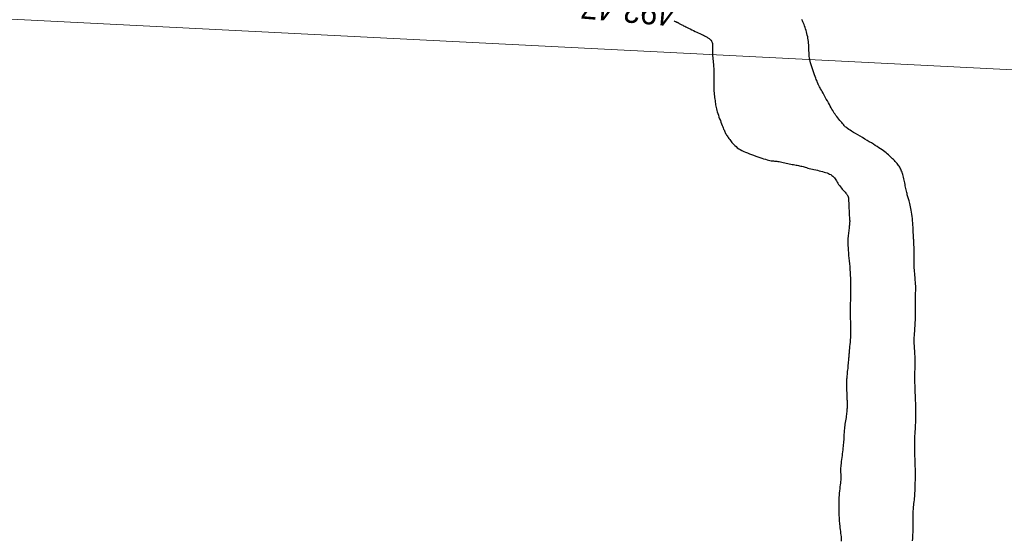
# Model space of a CAD drawing. Header units: millimetres. Extents: x 32690613 to 32693367, y 5343692 to 5344708.
# Tile 577 of 656: x 32692530 to 32692573, y 5344451 to 5344474. Entities that reach past the tile are written whole.
import ezdxf
from ezdxf.enums import TextEntityAlignment as Align

# ---------------------------------------------------------------- set-up
doc = ezdxf.new("R2010")
doc.units = ezdxf.units.MM
doc.header["$LTSCALE"] = 20
doc.layers.get('0').update_dxf_attribs({"lineweight": 18})
doc.layers.get('Defpoints').update_dxf_attribs({"color": 11, "lineweight": 18})
doc.layers.add('02-DGM_HL_492.00', color=82, linetype='Continuous')
doc.layers.add('02-DGM_HL_492.50', color=92, linetype='Continuous')

# ---------------------------------------------------------------- blocks, each defined once
blk = doc.blocks.new('A$C78070446')
blk.add_line((4469505.561, 5343027.116), (4470255.144, 5342959.865))

msp = doc.modelspace()

# ---------------------------------------------------------------- linework, layer by layer
at = {"layer": '02-DGM_HL_492.00', "elevation": 492, "flags": 128}
msp.add_lwpolyline([(32692568.838, 5344450.874), (32692568.844, 5344450.969), (32692568.849, 5344451.061), (32692568.853, 5344451.149), (32692568.856, 5344451.234), (32692568.859, 5344451.315), (32692568.86, 5344451.391), (32692568.862, 5344451.462), (32692568.862, 5344451.527), (32692568.863, 5344451.587), (32692568.862, 5344451.641), (32692568.862, 5344451.692), (32692568.861, 5344451.739), (32692568.86, 5344451.783), (32692568.86, 5344451.825), (32692568.859, 5344451.865), (32692568.859, 5344451.906), (32692568.859, 5344451.946), (32692568.859, 5344451.988), (32692568.86, 5344452.031), (32692568.861, 5344452.076), (32692568.864, 5344452.125), (32692568.867, 5344452.176), (32692568.871, 5344452.232), (32692568.876, 5344452.292), (32692568.882, 5344452.357), (32692568.89, 5344452.427), (32692568.898, 5344452.5), (32692568.906, 5344452.575), (32692568.914, 5344452.652), (32692568.922, 5344452.73), (32692568.929, 5344452.807), (32692568.935, 5344452.883), (32692568.941, 5344452.956), (32692568.945, 5344453.028), (32692568.948, 5344453.098), (32692568.951, 5344453.166), (32692568.953, 5344453.232), (32692568.954, 5344453.298), (32692568.956, 5344453.362), (32692568.957, 5344453.425), (32692568.958, 5344453.487), (32692568.959, 5344453.548), (32692568.959, 5344453.609), (32692568.96, 5344453.67), (32692568.961, 5344453.731), (32692568.961, 5344453.791), (32692568.961, 5344453.851), (32692568.96, 5344453.912), (32692568.959, 5344453.973), (32692568.958, 5344454.035), (32692568.956, 5344454.096), (32692568.954, 5344454.158), (32692568.952, 5344454.22), (32692568.95, 5344454.283), (32692568.948, 5344454.345), (32692568.945, 5344454.407), (32692568.943, 5344454.47), (32692568.94, 5344454.532), (32692568.938, 5344454.595), (32692568.936, 5344454.657), (32692568.934, 5344454.719), (32692568.932, 5344454.78), (32692568.931, 5344454.842), (32692568.93, 5344454.903), (32692568.93, 5344454.964), (32692568.93, 5344455.024), (32692568.93, 5344455.084), (32692568.931, 5344455.145), (32692568.932, 5344455.206), (32692568.934, 5344455.267), (32692568.936, 5344455.328), (32692568.939, 5344455.39), (32692568.942, 5344455.454), (32692568.946, 5344455.518), (32692568.95, 5344455.583), (32692568.954, 5344455.649), (32692568.958, 5344455.716), (32692568.962, 5344455.785), (32692568.966, 5344455.855), (32692568.97, 5344455.926), (32692568.973, 5344455.999), (32692568.976, 5344456.072), (32692568.978, 5344456.146), (32692568.98, 5344456.22), (32692568.981, 5344456.292), (32692568.982, 5344456.362), (32692568.983, 5344456.429), (32692568.983, 5344456.494), (32692568.982, 5344456.555), (32692568.981, 5344456.612), (32692568.98, 5344456.668), (32692568.979, 5344456.723), (32692568.977, 5344456.778), (32692568.975, 5344456.834), (32692568.973, 5344456.891), (32692568.971, 5344456.952), (32692568.968, 5344457.016), (32692568.966, 5344457.083), (32692568.963, 5344457.153), (32692568.96, 5344457.223), (32692568.957, 5344457.293), (32692568.955, 5344457.362), (32692568.952, 5344457.429), (32692568.95, 5344457.493), (32692568.947, 5344457.554), (32692568.945, 5344457.611), (32692568.943, 5344457.665), (32692568.941, 5344457.717), (32692568.94, 5344457.766), (32692568.939, 5344457.814), (32692568.938, 5344457.86), (32692568.937, 5344457.906), (32692568.937, 5344457.952), (32692568.937, 5344457.997), (32692568.937, 5344458.044), (32692568.938, 5344458.092), (32692568.939, 5344458.142), (32692568.94, 5344458.195), (32692568.941, 5344458.252), (32692568.943, 5344458.312), (32692568.944, 5344458.377), (32692568.946, 5344458.446), (32692568.947, 5344458.518), (32692568.948, 5344458.593), (32692568.948, 5344458.671), (32692568.947, 5344458.75), (32692568.946, 5344458.83), (32692568.943, 5344458.911), (32692568.94, 5344458.992), (32692568.935, 5344459.072), (32692568.93, 5344459.151), (32692568.924, 5344459.228), (32692568.919, 5344459.303), (32692568.915, 5344459.375), (32692568.911, 5344459.443), (32692568.909, 5344459.508), (32692568.908, 5344459.568), (32692568.908, 5344459.626), (32692568.91, 5344459.681), (32692568.913, 5344459.737), (32692568.917, 5344459.793), (32692568.921, 5344459.852), (32692568.926, 5344459.914), (32692568.932, 5344459.982), (32692568.937, 5344460.056), (32692568.942, 5344460.135), (32692568.948, 5344460.216), (32692568.953, 5344460.298), (32692568.957, 5344460.38), (32692568.961, 5344460.458), (32692568.964, 5344460.532), (32692568.966, 5344460.598), (32692568.967, 5344460.657), (32692568.967, 5344460.709), (32692568.967, 5344460.757), (32692568.966, 5344460.803), (32692568.965, 5344460.849), (32692568.964, 5344460.898), (32692568.963, 5344460.951), (32692568.962, 5344461.012), (32692568.962, 5344461.08), (32692568.962, 5344461.156), (32692568.963, 5344461.237), (32692568.964, 5344461.319), (32692568.966, 5344461.401), (32692568.967, 5344461.481), (32692568.969, 5344461.555), (32692568.97, 5344461.622), (32692568.971, 5344461.68), (32692568.972, 5344461.729), (32692568.973, 5344461.771), (32692568.973, 5344461.807), (32692568.974, 5344461.838), (32692568.974, 5344461.865), (32692568.974, 5344461.889), (32692568.974, 5344461.912), (32692568.974, 5344461.935), (32692568.973, 5344461.959), (32692568.972, 5344461.986), (32692568.97, 5344462.016), (32692568.968, 5344462.051), (32692568.965, 5344462.092), (32692568.962, 5344462.141), (32692568.957, 5344462.198), (32692568.951, 5344462.265), (32692568.945, 5344462.34), (32692568.938, 5344462.419), (32692568.931, 5344462.501), (32692568.924, 5344462.584), (32692568.918, 5344462.663), (32692568.913, 5344462.738), (32692568.909, 5344462.806), (32692568.907, 5344462.864), (32692568.907, 5344462.914), (32692568.907, 5344462.96), (32692568.908, 5344463.003), (32692568.91, 5344463.047), (32692568.911, 5344463.092), (32692568.913, 5344463.143), (32692568.913, 5344463.201), (32692568.913, 5344463.268), (32692568.912, 5344463.342), (32692568.91, 5344463.422), (32692568.907, 5344463.504), (32692568.904, 5344463.586), (32692568.901, 5344463.666), (32692568.898, 5344463.741), (32692568.895, 5344463.808), (32692568.892, 5344463.867), (32692568.889, 5344463.918), (32692568.887, 5344463.964), (32692568.884, 5344464.007), (32692568.882, 5344464.051), (32692568.879, 5344464.097), (32692568.876, 5344464.148), (32692568.873, 5344464.206), (32692568.87, 5344464.273), (32692568.867, 5344464.348), (32692568.863, 5344464.43), (32692568.858, 5344464.518), (32692568.852, 5344464.609), (32692568.846, 5344464.704), (32692568.838, 5344464.799), (32692568.828, 5344464.894), (32692568.818, 5344464.988), (32692568.806, 5344465.079), (32692568.792, 5344465.168), (32692568.778, 5344465.253), (32692568.764, 5344465.334), (32692568.749, 5344465.41), (32692568.734, 5344465.481), (32692568.719, 5344465.546), (32692568.704, 5344465.605), (32692568.69, 5344465.658), (32692568.676, 5344465.708), (32692568.662, 5344465.754), (32692568.649, 5344465.799), (32692568.635, 5344465.842), (32692568.622, 5344465.887), (32692568.609, 5344465.932), (32692568.597, 5344465.981), (32692568.584, 5344466.031), (32692568.572, 5344466.084), (32692568.559, 5344466.14), (32692568.547, 5344466.197), (32692568.534, 5344466.256), (32692568.522, 5344466.316), (32692568.509, 5344466.377), (32692568.496, 5344466.44), (32692568.483, 5344466.503), (32692568.469, 5344466.566), (32692568.455, 5344466.628), (32692568.441, 5344466.689), (32692568.426, 5344466.748), (32692568.411, 5344466.804), (32692568.395, 5344466.858), (32692568.379, 5344466.908), (32692568.361, 5344466.955), (32692568.343, 5344467), (32692568.323, 5344467.043), (32692568.301, 5344467.084), (32692568.278, 5344467.125), (32692568.252, 5344467.165), (32692568.224, 5344467.205), (32692568.193, 5344467.246), (32692568.16, 5344467.288), (32692568.125, 5344467.329), (32692568.087, 5344467.372), (32692568.048, 5344467.414), (32692568.008, 5344467.456), (32692567.965, 5344467.498), (32692567.922, 5344467.54), (32692567.878, 5344467.581), (32692567.833, 5344467.623), (32692567.786, 5344467.664), (32692567.736, 5344467.705), (32692567.684, 5344467.747), (32692567.63, 5344467.79), (32692567.571, 5344467.834), (32692567.509, 5344467.879), (32692567.442, 5344467.925), (32692567.372, 5344467.973), (32692567.297, 5344468.023), (32692567.217, 5344468.074), (32692567.134, 5344468.127), (32692567.046, 5344468.181), (32692566.954, 5344468.237), (32692566.857, 5344468.295), (32692566.757, 5344468.354), (32692566.655, 5344468.414), (32692566.553, 5344468.474), (32692566.453, 5344468.533), (32692566.357, 5344468.59), (32692566.268, 5344468.643), (32692566.187, 5344468.692), (32692566.117, 5344468.735), (32692566.059, 5344468.773), (32692566.011, 5344468.805), (32692565.972, 5344468.835), (32692565.939, 5344468.862), (32692565.91, 5344468.889), (32692565.883, 5344468.917), (32692565.856, 5344468.947), (32692565.826, 5344468.982), (32692565.791, 5344469.022), (32692565.753, 5344469.066), (32692565.713, 5344469.114), (32692565.67, 5344469.164), (32692565.627, 5344469.217), (32692565.584, 5344469.271), (32692565.541, 5344469.326), (32692565.501, 5344469.379), (32692565.464, 5344469.432), (32692565.429, 5344469.484), (32692565.396, 5344469.537), (32692565.363, 5344469.592), (32692565.33, 5344469.649), (32692565.295, 5344469.71), (32692565.259, 5344469.776), (32692565.219, 5344469.848), (32692565.176, 5344469.926), (32692565.131, 5344470.008), (32692565.084, 5344470.093), (32692565.037, 5344470.179), (32692564.991, 5344470.263), (32692564.947, 5344470.343), (32692564.906, 5344470.417), (32692564.87, 5344470.483), (32692564.839, 5344470.539), (32692564.813, 5344470.586), (32692564.791, 5344470.626), (32692564.774, 5344470.659), (32692564.759, 5344470.686), (32692564.747, 5344470.71), (32692564.737, 5344470.73), (32692564.728, 5344470.748), (32692564.719, 5344470.766), (32692564.711, 5344470.785), (32692564.702, 5344470.806), (32692564.692, 5344470.831), (32692564.68, 5344470.862), (32692564.666, 5344470.899), (32692564.648, 5344470.945), (32692564.627, 5344471.002), (32692564.602, 5344471.069), (32692564.574, 5344471.145), (32692564.543, 5344471.228), (32692564.512, 5344471.316), (32692564.48, 5344471.406), (32692564.451, 5344471.496), (32692564.423, 5344471.584), (32692564.4, 5344471.667), (32692564.381, 5344471.743), (32692564.366, 5344471.814), (32692564.355, 5344471.881), (32692564.346, 5344471.944), (32692564.341, 5344472.004), (32692564.336, 5344472.064), (32692564.333, 5344472.124), (32692564.331, 5344472.185), (32692564.328, 5344472.249), (32692564.325, 5344472.315), (32692564.322, 5344472.383), (32692564.318, 5344472.452), (32692564.312, 5344472.522), (32692564.305, 5344472.593), (32692564.297, 5344472.664), (32692564.286, 5344472.735), (32692564.274, 5344472.805), (32692564.259, 5344472.875), (32692564.243, 5344472.944), (32692564.225, 5344473.012), (32692564.206, 5344473.079), (32692564.185, 5344473.145), (32692564.163, 5344473.209), (32692564.14, 5344473.271), (32692564.117, 5344473.332), (32692564.092, 5344473.391), (32692564.068, 5344473.447), (32692564.044, 5344473.5), (32692564.02, 5344473.549)], dxfattribs=at)
at = {"layer": '02-DGM_HL_492.50', "elevation": 492.5, "flags": 128}
msp.add_lwpolyline([(32692558.463, 5344473.49), (32692558.477, 5344473.485), (32692558.509, 5344473.473), (32692558.535, 5344473.461), (32692558.557, 5344473.451), (32692558.575, 5344473.442), (32692558.592, 5344473.433), (32692558.608, 5344473.425), (32692558.623, 5344473.417), (32692558.638, 5344473.41), (32692558.654, 5344473.401), (32692558.671, 5344473.392), (32692558.691, 5344473.382), (32692558.713, 5344473.371), (32692558.738, 5344473.357), (32692558.767, 5344473.342), (32692558.8, 5344473.325), (32692558.837, 5344473.306), (32692558.879, 5344473.284), (32692558.925, 5344473.261), (32692558.977, 5344473.235), (32692559.033, 5344473.206), (32692559.094, 5344473.176), (32692559.16, 5344473.143), (32692559.23, 5344473.108), (32692559.302, 5344473.073), (32692559.375, 5344473.037), (32692559.446, 5344473.002), (32692559.515, 5344472.969), (32692559.58, 5344472.938), (32692559.64, 5344472.91), (32692559.692, 5344472.885), (32692559.738, 5344472.864), (32692559.779, 5344472.845), (32692559.815, 5344472.827), (32692559.848, 5344472.811), (32692559.879, 5344472.795), (32692559.908, 5344472.779), (32692559.936, 5344472.761), (32692559.965, 5344472.742), (32692559.993, 5344472.721), (32692560.021, 5344472.699), (32692560.047, 5344472.674), (32692560.07, 5344472.647), (32692560.091, 5344472.617), (32692560.109, 5344472.586), (32692560.122, 5344472.551), (32692560.131, 5344472.514), (32692560.135, 5344472.475), (32692560.137, 5344472.432), (32692560.137, 5344472.387), (32692560.135, 5344472.337), (32692560.133, 5344472.285), (32692560.131, 5344472.228), (32692560.131, 5344472.168), (32692560.133, 5344472.103), (32692560.136, 5344472.036), (32692560.141, 5344471.966), (32692560.148, 5344471.894), (32692560.154, 5344471.823), (32692560.161, 5344471.752), (32692560.168, 5344471.682), (32692560.174, 5344471.615), (32692560.18, 5344471.551), (32692560.184, 5344471.489), (32692560.188, 5344471.43), (32692560.191, 5344471.371), (32692560.192, 5344471.313), (32692560.193, 5344471.255), (32692560.194, 5344471.195), (32692560.193, 5344471.134), (32692560.192, 5344471.07), (32692560.19, 5344471.004), (32692560.189, 5344470.936), (32692560.187, 5344470.866), (32692560.186, 5344470.795), (32692560.186, 5344470.723), (32692560.186, 5344470.651), (32692560.188, 5344470.578), (32692560.192, 5344470.505), (32692560.197, 5344470.433), (32692560.203, 5344470.361), (32692560.21, 5344470.29), (32692560.218, 5344470.221), (32692560.226, 5344470.153), (32692560.235, 5344470.088), (32692560.243, 5344470.024), (32692560.251, 5344469.963), (32692560.259, 5344469.904), (32692560.268, 5344469.845), (32692560.278, 5344469.786), (32692560.29, 5344469.727), (32692560.303, 5344469.665), (32692560.32, 5344469.601), (32692560.34, 5344469.533), (32692560.363, 5344469.461), (32692560.388, 5344469.386), (32692560.416, 5344469.31), (32692560.445, 5344469.232), (32692560.475, 5344469.156), (32692560.503, 5344469.083), (32692560.531, 5344469.013), (32692560.556, 5344468.948), (32692560.579, 5344468.89), (32692560.599, 5344468.837), (32692560.618, 5344468.789), (32692560.635, 5344468.746), (32692560.652, 5344468.705), (32692560.668, 5344468.668), (32692560.685, 5344468.632), (32692560.704, 5344468.597), (32692560.724, 5344468.562), (32692560.746, 5344468.526), (32692560.77, 5344468.491), (32692560.795, 5344468.454), (32692560.822, 5344468.417), (32692560.85, 5344468.378), (32692560.881, 5344468.338), (32692560.912, 5344468.296), (32692560.946, 5344468.252), (32692560.982, 5344468.207), (32692561.02, 5344468.161), (32692561.062, 5344468.114), (32692561.107, 5344468.067), (32692561.157, 5344468.021), (32692561.213, 5344467.977), (32692561.274, 5344467.933), (32692561.341, 5344467.892), (32692561.414, 5344467.853), (32692561.492, 5344467.816), (32692561.573, 5344467.78), (32692561.658, 5344467.745), (32692561.745, 5344467.711), (32692561.834, 5344467.678), (32692561.924, 5344467.645), (32692562.014, 5344467.612), (32692562.104, 5344467.58), (32692562.191, 5344467.55), (32692562.276, 5344467.521), (32692562.358, 5344467.494), (32692562.436, 5344467.47), (32692562.508, 5344467.449), (32692562.575, 5344467.433), (32692562.635, 5344467.42), (32692562.689, 5344467.411), (32692562.739, 5344467.405), (32692562.787, 5344467.4), (32692562.833, 5344467.396), (32692562.88, 5344467.392), (32692562.928, 5344467.387), (32692562.978, 5344467.38), (32692563.033, 5344467.371), (32692563.091, 5344467.359), (32692563.152, 5344467.346), (32692563.215, 5344467.331), (32692563.28, 5344467.316), (32692563.345, 5344467.301), (32692563.409, 5344467.286), (32692563.473, 5344467.273), (32692563.535, 5344467.26), (32692563.596, 5344467.249), (32692563.655, 5344467.239), (32692563.712, 5344467.23), (32692563.768, 5344467.22), (32692563.822, 5344467.211), (32692563.874, 5344467.201), (32692563.925, 5344467.19), (32692563.974, 5344467.179), (32692564.022, 5344467.166), (32692564.071, 5344467.153), (32692564.12, 5344467.138), (32692564.171, 5344467.123), (32692564.225, 5344467.108), (32692564.281, 5344467.092), (32692564.342, 5344467.076), (32692564.408, 5344467.059), (32692564.477, 5344467.042), (32692564.549, 5344467.025), (32692564.624, 5344467.008), (32692564.699, 5344466.991), (32692564.774, 5344466.973), (32692564.847, 5344466.955), (32692564.919, 5344466.936), (32692564.988, 5344466.917), (32692565.053, 5344466.897), (32692565.115, 5344466.876), (32692565.173, 5344466.854), (32692565.227, 5344466.83), (32692565.277, 5344466.803), (32692565.323, 5344466.773), (32692565.364, 5344466.74), (32692565.401, 5344466.704), (32692565.434, 5344466.664), (32692565.464, 5344466.621), (32692565.494, 5344466.576), (32692565.522, 5344466.529), (32692565.552, 5344466.48), (32692565.583, 5344466.429), (32692565.618, 5344466.377), (32692565.656, 5344466.325), (32692565.696, 5344466.272), (32692565.739, 5344466.221), (32692565.781, 5344466.17), (32692565.823, 5344466.123), (32692565.862, 5344466.078), (32692565.898, 5344466.037), (32692565.93, 5344466), (32692565.956, 5344465.969), (32692565.977, 5344465.942), (32692565.993, 5344465.92), (32692566.005, 5344465.901), (32692566.015, 5344465.885), (32692566.021, 5344465.872), (32692566.027, 5344465.861), (32692566.031, 5344465.852), (32692566.034, 5344465.843), (32692566.037, 5344465.834), (32692566.04, 5344465.821), (32692566.043, 5344465.804), (32692566.045, 5344465.781), (32692566.048, 5344465.749), (32692566.051, 5344465.706), (32692566.054, 5344465.652), (32692566.058, 5344465.584), (32692566.061, 5344465.505), (32692566.065, 5344465.419), (32692566.069, 5344465.33), (32692566.073, 5344465.24), (32692566.077, 5344465.154), (32692566.081, 5344465.074), (32692566.084, 5344465.006), (32692566.087, 5344464.95), (32692566.09, 5344464.906), (32692566.093, 5344464.873), (32692566.095, 5344464.849), (32692566.097, 5344464.831), (32692566.098, 5344464.819), (32692566.1, 5344464.81), (32692566.101, 5344464.803), (32692566.101, 5344464.795), (32692566.102, 5344464.787), (32692566.102, 5344464.777), (32692566.102, 5344464.765), (32692566.101, 5344464.75), (32692566.099, 5344464.731), (32692566.097, 5344464.708), (32692566.095, 5344464.679), (32692566.091, 5344464.645), (32692566.088, 5344464.605), (32692566.083, 5344464.561), (32692566.078, 5344464.513), (32692566.072, 5344464.461), (32692566.067, 5344464.407), (32692566.06, 5344464.35), (32692566.054, 5344464.292), (32692566.047, 5344464.232), (32692566.04, 5344464.171), (32692566.034, 5344464.107), (32692566.028, 5344464.039), (32692566.024, 5344463.967), (32692566.022, 5344463.89), (32692566.022, 5344463.807), (32692566.024, 5344463.717), (32692566.029, 5344463.62), (32692566.036, 5344463.516), (32692566.046, 5344463.406), (32692566.056, 5344463.291), (32692566.068, 5344463.172), (32692566.079, 5344463.051), (32692566.091, 5344462.927), (32692566.101, 5344462.803), (32692566.111, 5344462.678), (32692566.119, 5344462.553), (32692566.126, 5344462.428), (32692566.131, 5344462.304), (32692566.135, 5344462.179), (32692566.138, 5344462.054), (32692566.14, 5344461.929), (32692566.14, 5344461.804), (32692566.139, 5344461.679), (32692566.137, 5344461.556), (32692566.135, 5344461.436), (32692566.131, 5344461.322), (32692566.128, 5344461.215), (32692566.125, 5344461.117), (32692566.121, 5344461.03), (32692566.119, 5344460.956), (32692566.117, 5344460.895), (32692566.116, 5344460.845), (32692566.116, 5344460.803), (32692566.116, 5344460.765), (32692566.117, 5344460.727), (32692566.119, 5344460.687), (32692566.121, 5344460.64), (32692566.124, 5344460.584), (32692566.127, 5344460.515), (32692566.13, 5344460.435), (32692566.133, 5344460.346), (32692566.135, 5344460.249), (32692566.137, 5344460.146), (32692566.138, 5344460.039), (32692566.137, 5344459.931), (32692566.134, 5344459.822), (32692566.13, 5344459.716), (32692566.124, 5344459.611), (32692566.117, 5344459.511), (32692566.109, 5344459.416), (32692566.1, 5344459.326), (32692566.092, 5344459.242), (32692566.085, 5344459.166), (32692566.078, 5344459.099), (32692566.072, 5344459.041), (32692566.068, 5344458.99), (32692566.064, 5344458.944), (32692566.061, 5344458.901), (32692566.058, 5344458.859), (32692566.054, 5344458.815), (32692566.051, 5344458.769), (32692566.046, 5344458.716), (32692566.041, 5344458.657), (32692566.035, 5344458.592), (32692566.028, 5344458.522), (32692566.021, 5344458.45), (32692566.014, 5344458.377), (32692566.006, 5344458.305), (32692565.999, 5344458.235), (32692565.992, 5344458.17), (32692565.986, 5344458.11), (32692565.981, 5344458.054), (32692565.976, 5344458.002), (32692565.972, 5344457.951), (32692565.968, 5344457.901), (32692565.966, 5344457.85), (32692565.964, 5344457.796), (32692565.963, 5344457.739), (32692565.963, 5344457.676), (32692565.964, 5344457.61), (32692565.965, 5344457.541), (32692565.967, 5344457.471), (32692565.969, 5344457.4), (32692565.972, 5344457.331), (32692565.974, 5344457.263), (32692565.977, 5344457.198), (32692565.979, 5344457.138), (32692565.981, 5344457.082), (32692565.983, 5344457.028), (32692565.985, 5344456.978), (32692565.986, 5344456.929), (32692565.987, 5344456.882), (32692565.988, 5344456.836), (32692565.988, 5344456.789), (32692565.988, 5344456.743), (32692565.987, 5344456.695), (32692565.986, 5344456.646), (32692565.984, 5344456.596), (32692565.98, 5344456.543), (32692565.976, 5344456.488), (32692565.97, 5344456.431), (32692565.962, 5344456.369), (32692565.953, 5344456.305), (32692565.943, 5344456.237), (32692565.931, 5344456.168), (32692565.92, 5344456.097), (32692565.908, 5344456.026), (32692565.897, 5344455.955), (32692565.887, 5344455.885), (32692565.878, 5344455.817), (32692565.871, 5344455.752), (32692565.865, 5344455.689), (32692565.86, 5344455.627), (32692565.857, 5344455.567), (32692565.853, 5344455.507), (32692565.85, 5344455.447), (32692565.847, 5344455.386), (32692565.844, 5344455.324), (32692565.84, 5344455.261), (32692565.836, 5344455.195), (32692565.831, 5344455.127), (32692565.825, 5344455.057), (32692565.818, 5344454.984), (32692565.81, 5344454.909), (32692565.802, 5344454.831), (32692565.792, 5344454.749), (32692565.781, 5344454.664), (32692565.77, 5344454.578), (32692565.759, 5344454.491), (32692565.748, 5344454.405), (32692565.737, 5344454.321), (32692565.727, 5344454.242), (32692565.719, 5344454.168), (32692565.713, 5344454.102), (32692565.708, 5344454.043), (32692565.706, 5344453.992), (32692565.705, 5344453.947), (32692565.706, 5344453.907), (32692565.707, 5344453.871), (32692565.709, 5344453.838), (32692565.712, 5344453.808), (32692565.714, 5344453.778), (32692565.716, 5344453.747), (32692565.718, 5344453.716), (32692565.719, 5344453.682), (32692565.719, 5344453.645), (32692565.718, 5344453.604), (32692565.715, 5344453.558), (32692565.711, 5344453.506), (32692565.705, 5344453.447), (32692565.697, 5344453.38), (32692565.688, 5344453.306), (32692565.678, 5344453.226), (32692565.667, 5344453.14), (32692565.657, 5344453.049), (32692565.647, 5344452.953), (32692565.639, 5344452.854), (32692565.632, 5344452.752), (32692565.628, 5344452.648), (32692565.626, 5344452.543), (32692565.625, 5344452.44), (32692565.626, 5344452.34), (32692565.628, 5344452.245), (32692565.63, 5344452.157), (32692565.633, 5344452.078), (32692565.635, 5344452.01), (32692565.636, 5344451.953), (32692565.638, 5344451.906), (32692565.639, 5344451.865), (32692565.64, 5344451.828), (32692565.642, 5344451.791), (32692565.645, 5344451.752), (32692565.65, 5344451.708), (32692565.655, 5344451.655), (32692565.662, 5344451.591), (32692565.671, 5344451.519), (32692565.68, 5344451.441), (32692565.69, 5344451.36), (32692565.7, 5344451.278), (32692565.709, 5344451.199), (32692565.717, 5344451.124), (32692565.724, 5344451.057), (32692565.728, 5344450.999), (32692565.731, 5344450.949), (32692565.733, 5344450.904), (32692565.733, 5344450.861)], dxfattribs=at)

# ---------------------------------------------------------------- block references
at = {"layer": 'Defpoints', "rotation": 2.237485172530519}
msp.add_blockref('A$C78070446', (28434719.524, -168960.664), dxfattribs=at)

# ---------------------------------------------------------------- texts
at = {"layer": '02-DGM_HL_492.50'}
msp.add_text('492.47', height=1, rotation=175.0629, dxfattribs=at).set_placement((32692556.446, 5344473.922, 492.5), align=Align.MIDDLE)

doc.saveas('drawing.dxf')
